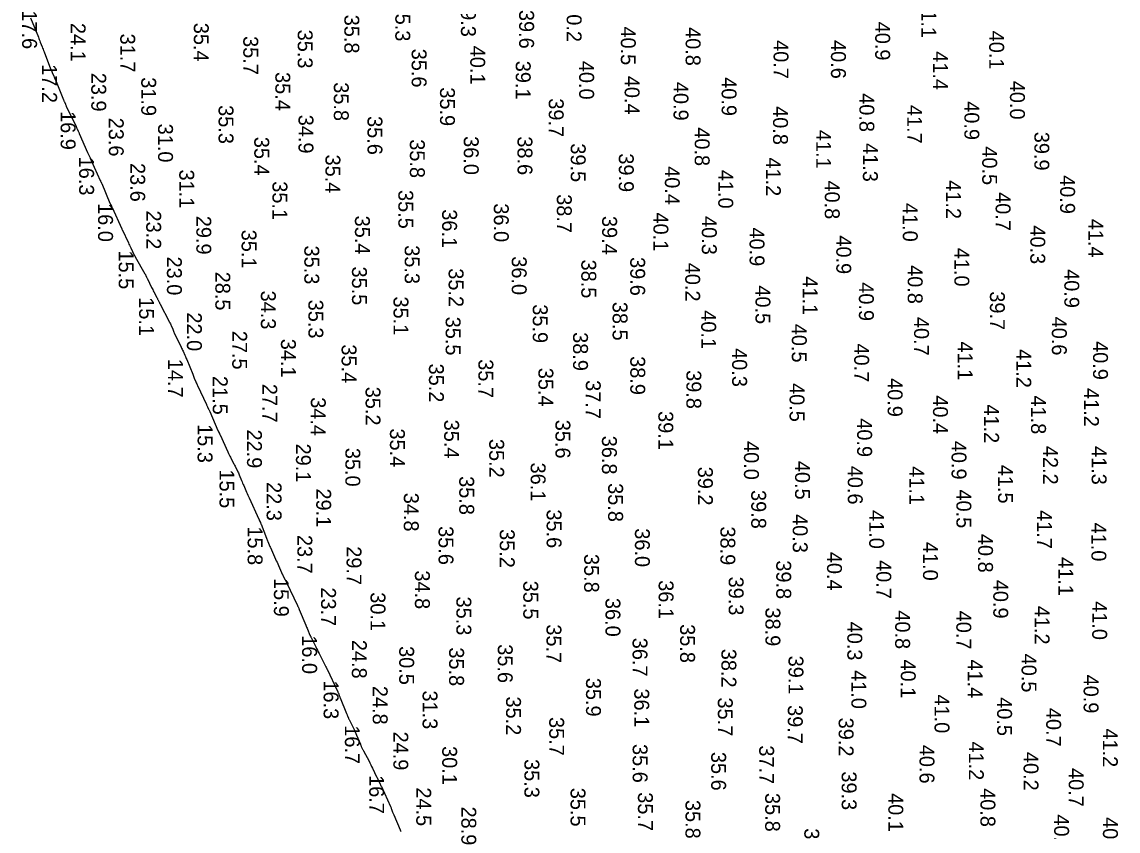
# Model space of a CAD drawing. Extents: x 1178573 to 1187098, y 693282 to 751751.
# Drawn here: x 1179388 to 1180307, y 703975 to 704654 of the extents above; entities that cross this region are included whole.
import ezdxf

# ---------------------------------------------------------------- set-up
doc = ezdxf.new("R2010")
doc.units = 0
doc.layers.add('V-HYDS-MINR', color=7, linetype='Continuous')
doc.layers.add('V-HYDS-SOUN', color=7, linetype='Continuous')

msp = doc.modelspace()

# ---------------------------------------------------------------- linework, layer by layer
at = {"layer": 'V-HYDS-MINR'}
msp.add_lwpolyline([(1179395.1, 704657.33), (1179401.55, 704641.05), (1179401.95, 704640.04), (1179402.35, 704639.03), (1179402.75, 704638.01), (1179403.14, 704637), (1179404.72, 704632.94), (1179405.12, 704631.93), (1179405.51, 704630.92), (1179405.91, 704629.9), (1179406.31, 704628.89), (1179411.89, 704614.7), (1179412.2, 704613.92), (1179412.52, 704613.15), (1179412.84, 704612.38), (1179413.18, 704611.61), (1179414.52, 704608.54), (1179414.85, 704607.77), (1179415.18, 704607), (1179415.51, 704606.23), (1179415.82, 704605.46), (1179422.69, 704588.54), (1179422.87, 704588.09), (1179423.06, 704587.65), (1179423.25, 704587.2), (1179423.44, 704586.76), (1179424.2, 704584.99), (1179424.39, 704584.54), (1179424.59, 704584.1), (1179424.79, 704583.67), (1179425, 704583.23), (1179433.24, 704566.14), (1179433.47, 704565.67), (1179433.69, 704565.19), (1179433.92, 704564.72), (1179434.15, 704564.24), (1179435.05, 704562.33), (1179435.27, 704561.86), (1179435.49, 704561.38), (1179435.71, 704560.9), (1179435.92, 704560.42), (1179442.88, 704544.49), (1179443.12, 704543.92), (1179443.37, 704543.36), (1179443.62, 704542.79), (1179443.88, 704542.23), (1179444.89, 704539.97), (1179445.14, 704539.41), (1179445.39, 704538.85), (1179445.65, 704538.28), (1179445.91, 704537.72), (1179453.51, 704521.06), (1179453.61, 704520.83), (1179453.71, 704520.61), (1179453.81, 704520.38), (1179453.91, 704520.15), (1179454.3, 704519.25), (1179454.4, 704519.02), (1179454.49, 704518.79), (1179454.59, 704518.56), (1179454.69, 704518.34), (1179461.62, 704502.06), (1179461.76, 704501.74), (1179461.9, 704501.42), (1179462.05, 704501.11), (1179462.2, 704500.79), (1179462.82, 704499.55), (1179462.98, 704499.24), (1179463.13, 704498.93), (1179463.27, 704498.61), (1179463.42, 704498.3), (1179471.54, 704480.36), (1179471.56, 704480.31), (1179471.59, 704480.27), (1179471.61, 704480.22), (1179471.63, 704480.18), (1179471.71, 704479.99), (1179471.73, 704479.95), (1179471.76, 704479.9), (1179471.78, 704479.85), (1179471.8, 704479.81), (1179477.07, 704468.68), (1179477.56, 704467.65), (1179478.05, 704466.62), (1179478.54, 704465.59), (1179479.03, 704464.57), (1179481.97, 704458.46), (1179481.98, 704458.43), (1179482, 704458.39), (1179482.02, 704458.36), (1179482.03, 704458.33), (1179482.1, 704458.2), (1179482.12, 704458.17), (1179482.13, 704458.13), (1179482.15, 704458.1), (1179482.17, 704458.07), (1179482.48, 704457.45), (1179482.54, 704457.34), (1179482.6, 704457.22), (1179482.66, 704457.11), (1179482.72, 704457), (1179490.91, 704442.77), (1179491.11, 704442.41), (1179491.3, 704442.06), (1179491.49, 704441.7), (1179491.67, 704441.33), (1179492.38, 704439.88), (1179492.56, 704439.51), (1179492.73, 704439.15), (1179492.91, 704438.78), (1179493.09, 704438.42), (1179496.52, 704431.3), (1179496.98, 704430.36), (1179497.45, 704429.41), (1179497.93, 704428.47), (1179498.42, 704427.54), (1179500.92, 704422.78), (1179501.14, 704422.36), (1179501.35, 704421.94), (1179501.56, 704421.51), (1179501.78, 704421.09), (1179502.61, 704419.39), (1179502.82, 704418.97), (1179503.04, 704418.55), (1179503.25, 704418.13), (1179503.47, 704417.71), (1179511.52, 704402.27), (1179511.9, 704401.52), (1179512.26, 704400.77), (1179512.61, 704400.01), (1179512.94, 704399.25), (1179514.24, 704396.17), (1179514.56, 704395.41), (1179514.9, 704394.64), (1179515.25, 704393.89), (1179515.6, 704393.13), (1179521.28, 704381.22), (1179521.69, 704380.37), (1179522.09, 704379.51), (1179522.49, 704378.65), (1179522.88, 704377.79), (1179524.45, 704374.35), (1179524.84, 704373.49), (1179525.22, 704372.62), (1179525.59, 704371.75), (1179525.95, 704370.88), (1179531.05, 704358.41), (1179531.37, 704357.62), (1179531.7, 704356.83), (1179532.03, 704356.04), (1179532.36, 704355.25), (1179533.69, 704352.09), (1179534.03, 704351.3), (1179534.37, 704350.52), (1179534.72, 704349.73), (1179535.08, 704348.96), (1179542.45, 704333.21), (1179542.69, 704332.72), (1179542.92, 704332.23), (1179543.16, 704331.74), (1179543.41, 704331.25), (1179544.39, 704329.31), (1179544.63, 704328.82), (1179544.86, 704328.33), (1179545.09, 704327.84), (1179545.31, 704327.34), (1179552.19, 704311.39), (1179552.33, 704311.07), (1179552.47, 704310.75), (1179552.62, 704310.44), (1179552.76, 704310.12), (1179553.35, 704308.85), (1179553.5, 704308.53), (1179553.64, 704308.21), (1179553.79, 704307.9), (1179553.93, 704307.58), (1179560.43, 704293.29), (1179560.95, 704292.16), (1179561.49, 704291.03), (1179562.04, 704289.92), (1179562.61, 704288.81), (1179565.25, 704283.76), (1179565.67, 704282.97), (1179566.08, 704282.19), (1179566.49, 704281.4), (1179566.91, 704280.61), (1179568.57, 704277.46), (1179568.98, 704276.67), (1179569.36, 704275.87), (1179569.73, 704275.06), (1179570.07, 704274.24), (1179572.02, 704269.39), (1179572.46, 704268.31), (1179572.91, 704267.23), (1179573.35, 704266.15), (1179573.81, 704265.07), (1179576.08, 704259.7), (1179576.62, 704258.45), (1179577.16, 704257.21), (1179577.72, 704255.96), (1179578.29, 704254.73), (1179586.54, 704236.92), (1179586.71, 704236.57), (1179586.86, 704236.22), (1179587.02, 704235.87), (1179587.17, 704235.51), (1179587.79, 704234.1), (1179587.94, 704233.75), (1179588.09, 704233.39), (1179588.23, 704233.04), (1179588.38, 704232.68), (1179593.01, 704220.98), (1179593.29, 704220.28), (1179593.57, 704219.59), (1179593.85, 704218.89), (1179594.13, 704218.19), (1179595.76, 704214.16), (1179595.79, 704214.08), (1179595.82, 704214), (1179595.86, 704213.92), (1179595.89, 704213.83), (1179596.03, 704213.51), (1179596.06, 704213.43), (1179596.1, 704213.35), (1179596.13, 704213.27), (1179596.17, 704213.19), (1179600.51, 704203.5), (1179601.11, 704202.16), (1179601.71, 704200.83), (1179602.32, 704199.49), (1179602.92, 704198.16), (1179606.45, 704190.35), (1179606.49, 704190.26), (1179606.53, 704190.16), (1179606.58, 704190.06), (1179606.62, 704189.96), (1179606.78, 704189.57), (1179606.83, 704189.47), (1179606.87, 704189.37), (1179606.91, 704189.28), (1179606.96, 704189.18), (1179608.48, 704185.99), (1179608.75, 704185.43), (1179609.02, 704184.87), (1179609.29, 704184.31), (1179609.56, 704183.74), (1179618.9, 704164.67), (1179619.03, 704164.39), (1179619.16, 704164.11), (1179619.29, 704163.83), (1179619.41, 704163.55), (1179619.89, 704162.41), (1179620.01, 704162.12), (1179620.13, 704161.84), (1179620.24, 704161.55), (1179620.36, 704161.27), (1179625.78, 704148.18), (1179626.15, 704147.3), (1179626.52, 704146.43), (1179626.88, 704145.55), (1179627.26, 704144.68), (1179629.35, 704139.78), (1179629.42, 704139.62), (1179629.5, 704139.45), (1179629.57, 704139.29), (1179629.65, 704139.13), (1179629.96, 704138.47), (1179630.04, 704138.31), (1179630.12, 704138.15), (1179630.2, 704137.99), (1179630.28, 704137.82), (1179634.24, 704129.81), (1179634.93, 704128.42), (1179635.62, 704127.04), (1179636.33, 704125.65), (1179637.03, 704124.27), (1179642.44, 704113.79), (1179642.55, 704113.57), (1179642.66, 704113.35), (1179642.77, 704113.13), (1179642.88, 704112.91), (1179643.3, 704112.02), (1179643.41, 704111.8), (1179643.52, 704111.58), (1179643.62, 704111.35), (1179643.73, 704111.13), (1179652.38, 704092.81), (1179652.59, 704092.35), (1179652.8, 704091.88), (1179653, 704091.4), (1179653.2, 704090.93), (1179653.95, 704089.01), (1179654.14, 704088.53), (1179654.33, 704088.06), (1179654.53, 704087.58), (1179654.72, 704087.1), (1179660.13, 704073.87), (1179660.32, 704073.41), (1179660.51, 704072.96), (1179660.69, 704072.5), (1179660.88, 704072.04), (1179661.62, 704070.22), (1179661.81, 704069.77), (1179662.01, 704069.32), (1179662.22, 704068.87), (1179662.44, 704068.43), (1179666.03, 704061.29), (1179666.69, 704059.95), (1179667.33, 704058.6), (1179667.94, 704057.23), (1179668.52, 704055.85), (1179671.63, 704048.29), (1179671.83, 704047.83), (1179672.02, 704047.36), (1179672.22, 704046.9), (1179672.43, 704046.44), (1179673.26, 704044.61), (1179673.47, 704044.15), (1179673.69, 704043.7), (1179673.91, 704043.25), (1179674.15, 704042.8), (1179678.9, 704033.92), (1179679.65, 704032.51), (1179680.38, 704031.1), (1179681.09, 704029.67), (1179681.79, 704028.24), (1179685.29, 704020.99), (1179685.62, 704020.3), (1179685.95, 704019.61), (1179686.28, 704018.93), (1179686.61, 704018.24), (1179687.92, 704015.5), (1179688.25, 704014.81), (1179688.57, 704014.12), (1179688.89, 704013.43), (1179689.21, 704012.74), (1179696.86, 703995.96), (1179697.11, 703995.4), (1179697.36, 703994.83), (1179697.59, 703994.26), (1179697.81, 703993.69), (1179698.68, 703991.4), (1179698.9, 703990.82), (1179699.13, 703990.25), (1179699.36, 703989.68), (1179699.6, 703989.12), (1179705.05, 703976.41), (1179705.35, 703975.7), (1179705.65, 703975)], dxfattribs=at)

# ---------------------------------------------------------------- texts
at = {"layer": 'V-HYDS-SOUN'}
for s, p in [('35.3 ', (1179700.95, 704670.12)), ('39.3 ', (1179756, 704673.9)), ('40.2 ', (1179844.67, 704669.6)), ('41.1 ', (1180142.04, 704672.97)), ('17.6 ', (1179387.96, 704663.59)), ('35.8 ', (1179658.21, 704659.95)), ('39.6 ', (1179804.79, 704663.96)), ('24.1 ', (1179428.69, 704653.05)), ('35.4 ', (1179531.95, 704653.17)), ('40.5 ', (1179890.07, 704650.12)), ('40.9 ', (1180103.39, 704654.11)), ('31.7 ', (1179470.27, 704644.11)), ('35.7 ', (1179573.46, 704642.04)), ('35.3 ', (1179619.09, 704647.42)), ('40.8 ', (1179944.43, 704649.58)), ('40.1 ', (1180198.99, 704646.59)), ('40.1 ', (1179763.79, 704633.96)), ('40.7 ', (1180018.17, 704638.66)), ('40.6 ', (1180066.3, 704638.73)), ('35.6 ', (1179714.66, 704631.44)), ('41.4 ', (1180151.83, 704629.32)), ('17.2 ', (1179404.75, 704618.48)), ('39.1 ', (1179801.95, 704621.33)), ('40.0 ', (1179855.12, 704621.28)), ('23.9 ', (1179445.97, 704611.26)), ('31.9 ', (1179487.87, 704607.52)), ('35.4 ', (1179600.33, 704611.9)), ('40.4 ', (1179893.27, 704608.72)), ('40.9 ', (1179974.61, 704607.56)), ('40.0 ', (1180216.43, 704604.58)), ('35.8 ', (1179649.38, 704603.33)), ('35.9 ', (1179738.43, 704599.06)), ('40.9 ', (1179934.26, 704603.65)), ('39.7 ', (1179829.62, 704589.87)), ('40.8 ', (1180090.13, 704594.14)), ('40.9 ', (1180178.19, 704587.41)), ('16.9 ', (1179420.28, 704579.15)), ('35.3 ', (1179552.72, 704584.13)), ('40.8 ', (1180017.72, 704583.28)), ('41.7 ', (1180130.21, 704584.3)), ('23.6 ', (1179460.63, 704573.6)), ('31.0 ', (1179501.97, 704568.62)), ('34.9 ', (1179619.76, 704576.09)), ('35.6 ', (1179677.59, 704574.95)), ('36.0 ', (1179758.36, 704558.13)), ('40.8 ', (1179952.04, 704565.56)), ('41.1 ', (1180053.91, 704563.39)), ('39.9 ', (1180236.88, 704561.79)), ('35.4 ', (1179582.68, 704557.57)), ('35.8 ', (1179713.16, 704555.52)), ('38.6 ', (1179803.41, 704557.95)), ('39.5 ', (1179848.07, 704552.09)), ('41.3 ', (1180093.11, 704552.34)), ('40.5 ', (1180193.15, 704549.6)), ('16.3 ', (1179435.79, 704540.96)), ('35.4 ', (1179642.35, 704542.71)), ('39.9 ', (1179888.39, 704543.71)), ('41.2 ', (1180011.73, 704540.3)), ('23.6 ', (1179478.67, 704535.61)), ('40.4 ', (1179927, 704532.96)), ('31.1 ', (1179519.76, 704530.16)), ('41.0 ', (1179971.81, 704529.91)), ('41.2 ', (1180162.85, 704521.17)), ('40.9 ', (1180258.5, 704525.44)), ('35.1 ', (1179597.91, 704520.31)), ('35.5 ', (1179703.49, 704512.98)), ('40.8 ', (1180061.13, 704520.98)), ('38.7 ', (1179836.41, 704509.46)), ('40.7 ', (1180204.39, 704511.2)), ('16.0 ', (1179451.67, 704501.99)), ('23.2 ', (1179492.05, 704495.78)), ('36.1 ', (1179740.2, 704496.79)), ('36.0 ', (1179783.56, 704501.79)), ('40.1 ', (1179917.4, 704494.13)), ('41.0 ', (1180126.54, 704502.12)), ('29.9 ', (1179534.06, 704491.35)), ('35.4 ', (1179667.09, 704491.49)), ('39.4 ', (1179874.41, 704491.2)), ('40.3 ', (1179958, 704491.15)), ('41.4 ', (1180282.12, 704488.83)), ('35.1 ', (1179572.02, 704479.7)), ('40.9 ', (1179998.04, 704481.57)), ('40.3 ', (1180233.49, 704483.35)), ('35.3 ', (1179624.64, 704466.42)), ('35.3 ', (1179708.82, 704466.68)), ('40.9 ', (1180070.77, 704474.95)), ('15.5 ', (1179468.97, 704462.26)), ('23.0 ', (1179509.41, 704457.17)), ('36.0 ', (1179798.59, 704457.4)), ('41.0 ', (1180169.81, 704464.52)), ('35.5 ', (1179664.61, 704448.81)), ('38.5 ', (1179856.93, 704454.65)), ('39.6 ', (1179897.96, 704456.74)), ('40.2 ', (1179944.08, 704451.98)), ('40.8 ', (1180130.68, 704449.98)), ('28.5 ', (1179550.01, 704444.48)), ('35.2 ', (1179745.66, 704447.35)), ('41.1 ', (1180042.63, 704440.59)), ('40.9 ', (1180262.01, 704446.6)), ('40.5 ', (1180002.99, 704433.03)), ('40.9 ', (1180089.74, 704435.61)), ('15.1 ', (1179486.07, 704423.04)), ('34.3 ', (1179588.19, 704428.62)), ('35.3 ', (1179628.05, 704421.01)), ('35.1 ', (1179699.42, 704423.69)), ('39.7 ', (1180199.6, 704428.03)), ('35.9 ', (1179816.21, 704417.14)), ('38.5 ', (1179883.18, 704419.19)), ('40.1 ', (1179957.49, 704412.14)), ('22.0 ', (1179526.18, 704410.36)), ('35.5 ', (1179743.18, 704406.75)), ('40.7 ', (1180135.99, 704406.54)), ('40.6 ', (1180251.54, 704406.77)), ('27.5 ', (1179564.18, 704394.91)), ('38.9 ', (1179850.01, 704393.78)), ('40.5 ', (1180033.47, 704400.81)), ('34.1 ', (1179605.03, 704388.23)), ('35.4 ', (1179655.9, 704383.52)), ('40.7 ', (1180085.79, 704384.3)), ('41.1 ', (1180172.65, 704386)), ('40.9 ', (1180286.1, 704386.3)), ('40.3 ', (1179983.43, 704380.39)), ('41.2 ', (1180221.77, 704379.6)), ('14.7 ', (1179510.43, 704371.4)), ('35.2 ', (1179729.15, 704367.43)), ('35.7 ', (1179770.63, 704371.08)), ('38.9 ', (1179898.01, 704373.67)), ('21.5 ', (1179547.84, 704357.05)), ('35.4 ', (1179820.96, 704363.9)), ('39.8 ', (1179945.05, 704361.92)), ('27.7 ', (1179589.43, 704350.44)), ('35.2 ', (1179676, 704348.01)), ('37.7 ', (1179860.69, 704353.56)), ('40.5 ', (1180031.6, 704351.07)), ('40.9 ', (1180113.85, 704355.26)), ('41.2 ', (1180278.5, 704346.96)), ('34.4 ', (1179630.08, 704339.23)), ('40.4 ', (1180151.87, 704340.84)), ('41.8 ', (1180234.13, 704340.69)), ('41.2 ', (1180194.74, 704333.21)), ('35.4 ', (1179741.93, 704320.4)), ('35.6 ', (1179835.23, 704320.32)), ('39.1 ', (1179921.53, 704327.6)), ('40.9 ', (1180088.26, 704321.57)), ('15.3 ', (1179535.14, 704316.68)), ('22.9 ', (1179576.55, 704312.15)), ('35.4 ', (1179696.45, 704313.05)), ('35.2 ', (1179779.71, 704304.27)), ('36.8 ', (1179874.25, 704306.93)), ('40.0 ', (1179993.34, 704302.48)), ('40.9 ', (1180167.43, 704302.67)), ('29.1 ', (1179617.6, 704300.33)), ('35.0 ', (1179659.05, 704296.77)), ('42.2 ', (1180244.18, 704298.43)), ('41.3 ', (1180284.94, 704298.31)), ('36.1 ', (1179814.48, 704284.42)), ('40.5 ', (1180036.19, 704285.85)), ('41.5 ', (1180206.47, 704282.57)), ('15.5 ', (1179553.52, 704278.63)), ('39.2 ', (1179954.74, 704280.95)), ('40.6 ', (1180080.41, 704281.77)), ('41.1 ', (1180131.96, 704281.34)), ('22.3 ', (1179593.04, 704268.06)), ('35.8 ', (1179754.57, 704273.04)), ('35.8 ', (1179879.44, 704267.17)), ('29.1 ', (1179634.62, 704262.73)), ('34.8 ', (1179708.08, 704259.1)), ('39.8 ', (1179999.42, 704261.4)), ('40.5 ', (1180171.5, 704261.87)), ('35.6 ', (1179827.85, 704245.16)), ('40.3 ', (1180034.25, 704241.25)), ('41.0 ', (1180098.36, 704244.61)), ('41.7 ', (1180239.17, 704244.57)), ('15.8 ', (1179577.11, 704230.92)), ('35.6 ', (1179737.2, 704231.15)), ('35.2 ', (1179788.54, 704228.65)), ('36.0 ', (1179901.9, 704229.32)), ('38.9 ', (1179973.56, 704230.88)), ('41.0 ', (1180284.71, 704234.08)), ('23.7 ', (1179618.83, 704223.77)), ('41.0 ', (1180143.5, 704217.9)), ('40.8 ', (1180189.67, 704224.62)), ('29.7 ', (1179660.04, 704214.25)), ('40.4 ', (1180062.99, 704209.57)), ('35.8 ', (1179859.32, 704207.82)), ('39.8 ', (1180020.41, 704202.44)), ('40.7 ', (1180104.36, 704202.67)), ('41.1 ', (1180256.96, 704205.22)), ('34.8 ', (1179717.4, 704194.01)), ('15.9 ', (1179599.12, 704187.64)), ('35.5 ', (1179808.28, 704185.36)), ('36.1 ', (1179921.79, 704185.77)), ('39.3 ', (1179980.54, 704188.79)), ('40.9 ', (1180202.43, 704186.13)), ('23.7 ', (1179638.68, 704179.77)), ('30.1 ', (1179680.16, 704175.69)), ('35.3 ', (1179752.16, 704172.09)), ('36.0 ', (1179877.2, 704170.92)), ('38.9 ', (1180011.36, 704162.94)), ('41.2 ', (1180237.13, 704164.35)), ('41.0 ', (1180285.4, 704168.2)), ('40.8 ', (1180120.15, 704160.54)), ('40.7 ', (1180171.42, 704160.25)), ('35.7 ', (1179827.72, 704148.77)), ('35.8 ', (1179939.8, 704148.93)), ('40.3 ', (1180080.02, 704151.03)), ('16.0 ', (1179622.8, 704139.62)), ('24.8 ', (1179664.51, 704135.77)), ('36.7 ', (1179899.9, 704137.55)), ('30.5 ', (1179704.21, 704130.54)), ('35.8 ', (1179746.07, 704129.47)), ('35.6 ', (1179786.87, 704132.1)), ('38.2 ', (1179974.43, 704128.29)), ('39.1 ', (1180030.69, 704122.51)), ('40.1 ', (1180124.85, 704119.36)), ('41.4 ', (1180181, 704119.38)), ('40.5 ', (1180226.16, 704124.21)), ('41.0 ', (1180083.43, 704110.39)), ('16.3 ', (1179640.84, 704101.78)), ('35.9 ', (1179860.87, 704103.95)), ('40.9 ', (1180278.19, 704106.64)), ('24.8 ', (1179682, 704097.19)), ('31.3 ', (1179723.82, 704093.32)), ('36.1 ', (1179901.36, 704095.05)), ('41.0 ', (1180153.15, 704089.98)), ('35.2 ', (1179793.82, 704088.3)), ('35.7 ', (1179971.42, 704087.45)), ('39.7 ', (1180030.12, 704081.08)), ('40.5 ', (1180205.65, 704087.69)), ('35.7 ', (1179830.02, 704071.08)), ('40.7 ', (1180246.81, 704078.72)), ('16.7 ', (1179658.63, 704064.12)), ('39.2 ', (1180072.76, 704070.52)), ('41.2 ', (1180294.31, 704061.53)), ('24.9 ', (1179699.29, 704058.87)), ('30.1 ', (1179740.27, 704046.69)), ('35.6 ', (1179900, 704048.44)), ('37.7 ', (1180006.1, 704047.29)), ('40.6 ', (1180140.55, 704047.78)), ('41.2 ', (1180181.94, 704050.57)), ('35.3 ', (1179809.22, 704035.81)), ('35.6 ', (1179965.84, 704041.84)), ('40.2 ', (1180227.84, 704041.81)), ('39.3 ', (1180075.29, 704025.5)), ('40.7 ', (1180265.71, 704028.29)), ('16.7 ', (1179679.07, 704022.36)), ('24.5 ', (1179718.51, 704012.07)), ('35.5 ', (1179847.91, 704011.74)), ('35.7 ', (1179904.43, 704007.99)), ('35.8 ', (1180011.13, 704007.39)), ('40.1 ', (1180114.41, 704007.29)), ('40.8 ', (1180191.67, 704011.43)), ('35.8 ', (1179944.3, 704001.55)), ('28.9 ', (1179756.31, 703996.01)), ('40.2 ', (1180253.46, 703989.45)), ('40.8 ', (1180294.4, 703987.15)), ('38.7 ', (1180043.96, 703977.77))]:
    msp.add_text(s, height=12.5, rotation=270, dxfattribs=at).set_placement(p)

doc.saveas('drawing.dxf')
